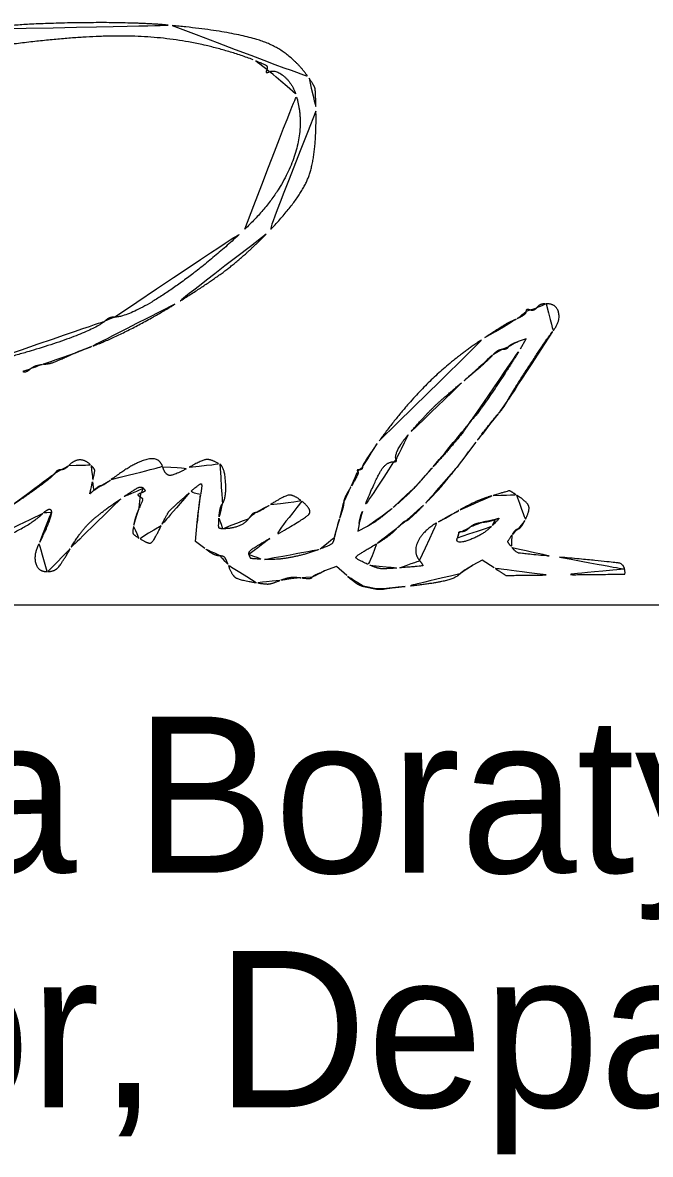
# Model space of a CAD drawing. Extents: x 208586767.6 to 208586821.4, y -134301046.9 to -134301022.9.
# Drawn here: x 208586818.5 to 208586819.062, y -134301044.142 to -134301043.128 of the extents above; entities that cross this region are included whole.
import ezdxf

# ---------------------------------------------------------------- set-up
doc = ezdxf.new("R2010")
doc.units = 0
doc.layers.add('SH_Data', color=7, linetype='Continuous')
doc.layers.add('SH_Text', color=7, linetype='Continuous')

msp = doc.modelspace()

# ---------------------------------------------------------------- linework, layer by layer
at = {"layer": 'SH_Data'}
msp.add_line((208586817.9133, -134301043.6494), (208586821.4133, -134301043.6494), dxfattribs=at)
for points in [[(208586818.9452, -134301043.4199), (208586818.9505, -134301043.411), (208586818.9432, -134301043.4135)], [(208586818.6628, -134301043.5989), (208586818.6545, -134301043.5925), (208586818.6559, -134301043.5755)], [(208586818.8008, -134301043.5769), (208586818.7998, -134301043.5833), (208586818.8084, -134301043.5789)], [(208586818.7897, -134301043.6232), (208586818.7806, -134301043.6149), (208586818.77, -134301043.619)], [(208586818.9216, -134301043.6162), (208586818.911, -134301043.6094), (208586818.9026, -134301043.6139)]]:
    msp.add_lwpolyline(points, dxfattribs=at)
for points in [[(208586818.4752, -134301043.1335), (208586818.482, -134301043.1293), (208586818.599, -134301043.127), (208586818.6334, -134301043.1304)], [(208586818.6334, -134301043.1304), (208586818.6927, -134301043.1362), (208586818.7402, -134301043.1545), (208586818.756, -134301043.1776)], [(208586818.7059, -134301043.1611), (208586818.6554, -134301043.1421), (208586818.5474, -134301043.1381), (208586818.457, -134301043.1519)], [(208586818.7183, -134301043.1698), (208586818.7192, -134301043.1672), (208586818.7158, -134301043.1648), (208586818.7059, -134301043.1611)], [(208586818.7207, -134301043.1718), (208586818.7181, -134301043.1728), (208586818.7173, -134301043.1722), (208586818.7183, -134301043.1698)], [(208586818.744, -134301043.1917), (208586818.7408, -134301043.182), (208586818.7263, -134301043.1697), (208586818.7207, -134301043.1718)], [(208586818.756, -134301043.1776), (208586818.761, -134301043.1848), (208586818.7619, -134301043.1891), (208586818.7622, -134301043.207)], [(208586818.6985, -134301043.3129), (208586818.7295, -134301043.2835), (208586818.7533, -134301043.22), (208586818.744, -134301043.1917)], [(208586818.7622, -134301043.207), (208586818.763, -134301043.2478), (208586818.7469, -134301043.2875), (208586818.7175, -134301043.3174)], [(208586818.5818, -134301043.3916), (208586818.5959, -134301043.3916), (208586818.664, -134301043.3457), (208586818.6985, -134301043.3129)], [(208586818.7175, -134301043.3174), (208586818.6989, -134301043.3363), (208586818.6665, -134301043.3612), (208586818.636, -134301043.38)], [(208586818.636, -134301043.38), (208586818.6168, -134301043.3919), (208586818.5756, -134301043.4129), (208586818.5614, -134301043.4179)], [(208586818.9502, -134301043.3867), (208586818.9502, -134301043.3852), (208586818.9518, -134301043.3845), (208586818.9537, -134301043.3852)], [(208586818.9537, -134301043.3852), (208586818.9556, -134301043.3859), (208586818.9584, -134301043.385), (208586818.96, -134301043.3831)], [(208586818.96, -134301043.3831), (208586818.9615, -134301043.3812), (208586818.9652, -134301043.3796), (208586818.9682, -134301043.3796)], [(208586818.9682, -134301043.3796), (208586818.9776, -134301043.3796), (208586818.9813, -134301043.3957), (208586818.9739, -134301043.4046)], [(208586818.4618, -134301043.4335), (208586818.4988, -134301043.4254), (208586818.5651, -134301043.4025), (208586818.5736, -134301043.3949)], [(208586818.5736, -134301043.3949), (208586818.5757, -134301043.3931), (208586818.5794, -134301043.3916), (208586818.5818, -134301043.3916)], [(208586818.9135, -134301043.41), (208586818.9324, -134301043.3977), (208586818.9343, -134301043.3967), (208586818.9424, -134301043.393)], [(208586818.9424, -134301043.393), (208586818.9467, -134301043.391), (208586818.9502, -134301043.3882), (208586818.9502, -134301043.3867)], [(208586818.9739, -134301043.4046), (208586818.9698, -134301043.4097), (208586818.9369, -134301043.4601), (208586818.9338, -134301043.4663)], [(208586818.8188, -134301043.5025), (208586818.8411, -134301043.4717), (208586818.8861, -134301043.4277), (208586818.9135, -134301043.41)], [(208586818.9432, -134301043.4135), (208586818.9391, -134301043.4149), (208586818.9352, -134301043.4171), (208586818.9345, -134301043.4183)], [(208586818.5458, -134301043.4241), (208586818.5288, -134301043.4316), (208586818.5239, -134301043.4333), (208586818.5172, -134301043.434)], [(208586818.5614, -134301043.4179), (208586818.5568, -134301043.4196), (208586818.5498, -134301043.4224), (208586818.5458, -134301043.4241)], [(208586818.9024, -134301043.4828), (208586818.9052, -134301043.4809), (208586818.9334, -134301043.4394), (208586818.9452, -134301043.4199)], [(208586818.9292, -134301043.4204), (208586818.927, -134301043.4204), (208586818.923, -134301043.4228), (208586818.9203, -134301043.4258)], [(208586818.9345, -134301043.4183), (208586818.9338, -134301043.4194), (208586818.9314, -134301043.4204), (208586818.9292, -134301043.4204)], [(208586818.5172, -134301043.434), (208586818.5134, -134301043.4345), (208586818.5085, -134301043.4363), (208586818.5064, -134301043.4381)], [(208586818.9203, -134301043.4258), (208586818.9176, -134301043.4288), (208586818.9052, -134301043.4399), (208586818.8926, -134301043.4504)], [(208586818.5064, -134301043.4381), (208586818.5043, -134301043.4399), (208586818.5013, -134301043.4409), (208586818.4996, -134301043.4403)], [(208586818.8926, -134301043.4504), (208586818.873, -134301043.4669), (208586818.8613, -134301043.4783), (208586818.8446, -134301043.4972)], [(208586818.9338, -134301043.4663), (208586818.932, -134301043.4697), (208586818.9281, -134301043.4752), (208586818.9252, -134301043.4784)], [(208586818.8984, -134301043.488), (208586818.8996, -134301043.4858), (208586818.9014, -134301043.4835), (208586818.9024, -134301043.4828)], [(208586818.9252, -134301043.4784), (208586818.9222, -134301043.4816), (208586818.9133, -134301043.493), (208586818.9054, -134301043.5036)], [(208586818.8671, -134301043.5258), (208586818.8825, -134301043.5087), (208586818.896, -134301043.4923), (208586818.8984, -134301043.488)], [(208586818.8038, -134301043.5258), (208586818.8038, -134301043.5244), (208586818.8106, -134301043.5139), (208586818.8188, -134301043.5025)], [(208586818.8446, -134301043.4972), (208586818.8388, -134301043.5038), (208586818.8325, -134301043.5167), (208586818.834, -134301043.519)], [(208586818.9054, -134301043.5036), (208586818.8975, -134301043.5143), (208586818.8898, -134301043.5245), (208586818.8883, -134301043.5263)], [(208586818.5338, -134301043.5284), (208586818.5356, -134301043.5284), (208586818.5389, -134301043.5267), (208586818.541, -134301043.5245)], [(208586818.541, -134301043.5245), (208586818.546, -134301043.5195), (208586818.556, -134301043.5195), (208586818.5609, -134301043.5244)], [(208586818.5609, -134301043.5244), (208586818.5641, -134301043.5276), (208586818.5643, -134301043.5301), (208586818.5622, -134301043.5392)], [(208586818.579, -134301043.5371), (208586818.5993, -134301043.5219), (208586818.622, -134301043.5163), (208586818.625, -134301043.5258)], [(208586818.625, -134301043.5258), (208586818.6274, -134301043.5333), (208586818.6355, -134301043.5335), (208586818.6487, -134301043.5261)], [(208586818.6487, -134301043.5261), (208586818.6607, -134301043.5195), (208586818.6679, -134301043.5188), (208586818.6762, -134301043.5234)], [(208586818.6762, -134301043.5234), (208586818.6805, -134301043.5258), (208586818.6822, -134301043.5538), (208586818.6783, -134301043.559)], [(208586818.801, -134301043.5284), (208586818.8026, -134301043.5284), (208586818.8038, -134301043.5273), (208586818.8038, -134301043.5258)], [(208586818.8317, -134301043.5212), (208586818.8254, -134301043.5212), (208586818.8158, -134301043.5364), (208586818.8038, -134301043.5656)], [(208586818.834, -134301043.519), (208586818.8347, -134301043.5202), (208586818.8337, -134301043.5212), (208586818.8317, -134301043.5212)], [(208586818.8515, -134301043.5432), (208586818.8547, -134301043.5397), (208586818.8617, -134301043.5318), (208586818.8671, -134301043.5258)], [(208586818.8883, -134301043.5263), (208586818.8751, -134301043.5427), (208586818.8705, -134301043.5479), (208586818.8586, -134301043.5601)], [(208586818.4858, -134301043.5633), (208586818.5044, -134301043.5509), (208586818.5268, -134301043.5342), (208586818.5286, -134301043.5315)], [(208586818.5286, -134301043.5315), (208586818.5296, -134301043.5298), (208586818.532, -134301043.5284), (208586818.5338, -134301043.5284)], [(208586818.7941, -134301043.5427), (208586818.7979, -134301043.5364), (208586818.8005, -134301043.5306), (208586818.7997, -134301043.5299)], [(208586818.7997, -134301043.5299), (208586818.7989, -134301043.5291), (208586818.7995, -134301043.5284), (208586818.801, -134301043.5284)], [(208586818.5622, -134301043.5392), (208586818.5598, -134301043.5495), (208586818.5599, -134301043.55), (208586818.5637, -134301043.5465)], [(208586818.5637, -134301043.5465), (208586818.566, -134301043.5445), (208586818.5686, -134301043.5428), (208586818.5696, -134301043.5428)], [(208586818.5696, -134301043.5428), (208586818.5706, -134301043.5428), (208586818.5748, -134301043.5402), (208586818.579, -134301043.5371)], [(208586818.6077, -134301043.5449), (208586818.6059, -134301043.5431), (208586818.6, -134301043.5458), (208586818.5875, -134301043.5543)], [(208586818.606, -134301043.5491), (208586818.609, -134301043.5479), (208586818.6095, -134301043.5467), (208586818.6077, -134301043.5449)], [(208586818.6589, -134301043.5506), (208586818.6607, -134301043.5412), (208586818.6581, -134301043.5407), (208586818.6488, -134301043.549)], [(208586818.7871, -134301043.5575), (208586818.787, -134301043.5556), (208586818.7902, -134301043.549), (208586818.7941, -134301043.5427)], [(208586818.8314, -134301043.5621), (208586818.8394, -134301043.5553), (208586818.8484, -134301043.5468), (208586818.8515, -134301043.5432)], [(208586818.9207, -134301043.5514), (208586818.9348, -134301043.5472), (208586818.936, -134301043.5472), (208586818.9418, -134301043.551)], [(208586818.5875, -134301043.5543), (208586818.5677, -134301043.5678), (208586818.5506, -134301043.5848), (208586818.5422, -134301043.5992)], [(208586818.6048, -134301043.5525), (208586818.6026, -134301043.5512), (208586818.6029, -134301043.5503), (208586818.606, -134301043.5491)], [(208586818.6041, -134301043.5624), (208586818.607, -134301043.5561), (208586818.6072, -134301043.554), (208586818.6048, -134301043.5525)], [(208586818.6488, -134301043.549), (208586818.6329, -134301043.563), (208586818.6292, -134301043.5674), (208586818.6236, -134301043.5787)], [(208586818.6559, -134301043.5755), (208586818.6567, -134301043.5661), (208586818.658, -134301043.5549), (208586818.6589, -134301043.5506)], [(208586818.7214, -134301043.5596), (208586818.7344, -134301043.5514), (208586818.742, -134301043.5506), (208586818.7497, -134301043.5566)], [(208586818.7497, -134301043.5566), (208586818.7593, -134301043.5643), (208586818.7525, -134301043.5722), (208586818.7209, -134301043.5899)], [(208586818.8914, -134301043.5641), (208586818.8994, -134301043.5596), (208586818.9125, -134301043.5538), (208586818.9207, -134301043.5514)], [(208586818.9418, -134301043.551), (208586818.9515, -134301043.5573), (208586818.9539, -134301043.5647), (208586818.9492, -134301043.5737)], [(208586818.5178, -134301043.5675), (208586818.5083, -134301043.5766), (208586818.4695, -134301043.5954), (208586818.451, -134301043.5998)], [(208586818.5149, -134301043.5932), (208586818.519, -134301043.5855), (208586818.5254, -134301043.5693), (208586818.5254, -134301043.5665)], [(208586818.5254, -134301043.5665), (208586818.5254, -134301043.5635), (208586818.5215, -134301043.5639), (208586818.5178, -134301043.5675)], [(208586818.5991, -134301043.578), (208586818.5998, -134301043.5738), (208586818.6021, -134301043.5668), (208586818.6041, -134301043.5624)], [(208586818.6783, -134301043.559), (208586818.6771, -134301043.5607), (208586818.6758, -134301043.5663), (208586818.6754, -134301043.5716)], [(208586818.7023, -134301043.5717), (208586818.7042, -134301043.569), (208586818.7067, -134301043.5668), (208586818.7079, -134301043.5668)], [(208586818.7079, -134301043.5668), (208586818.7091, -134301043.5668), (208586818.7152, -134301043.5636), (208586818.7214, -134301043.5596)], [(208586818.7835, -134301043.5716), (208586818.7855, -134301043.5657), (208586818.7871, -134301043.5593), (208586818.7871, -134301043.5575)], [(208586818.8038, -134301043.5656), (208586818.8027, -134301043.5683), (208586818.8013, -134301043.5733), (208586818.8008, -134301043.5769)], [(208586818.8084, -134301043.5789), (208586818.8132, -134301043.5765), (208586818.8235, -134301043.5689), (208586818.8314, -134301043.5621)], [(208586818.8586, -134301043.5601), (208586818.8511, -134301043.5677), (208586818.8441, -134301043.574), (208586818.843, -134301043.574)], [(208586818.8719, -134301043.5751), (208586818.8747, -134301043.5735), (208586818.8835, -134301043.5686), (208586818.8914, -134301043.5641)], [(208586818.6754, -134301043.5716), (208586818.6749, -134301043.5792), (208586818.6756, -134301043.5812), (208586818.6787, -134301043.5812)], [(208586818.6787, -134301043.5812), (208586818.687, -134301043.5812), (208586818.699, -134301043.5764), (208586818.7023, -134301043.5717)], [(208586818.7788, -134301043.5887), (208586818.7795, -134301043.5852), (208586818.7816, -134301043.5776), (208586818.7835, -134301043.5716)], [(208586818.843, -134301043.574), (208586818.8419, -134301043.574), (208586818.8381, -134301043.5771), (208586818.8345, -134301043.581)], [(208586818.8548, -134301043.6095), (208586818.8488, -134301043.6021), (208586818.8586, -134301043.5823), (208586818.8719, -134301043.5751)], [(208586818.9108, -134301043.5755), (208586818.907, -134301043.576), (208586818.902, -134301043.578), (208586818.8998, -134301043.58)], [(208586818.9226, -134301043.5728), (208586818.92, -134301043.5738), (208586818.9147, -134301043.575), (208586818.9108, -134301043.5755)], [(208586818.9202, -134301043.5783), (208586818.9257, -134301043.5727), (208586818.9263, -134301043.5714), (208586818.9226, -134301043.5728)], [(208586818.9492, -134301043.5737), (208586818.9471, -134301043.5778), (208586818.9444, -134301043.5812), (208586818.9433, -134301043.5812)], [(208586818.6037, -134301043.5895), (208586818.5987, -134301043.5863), (208586818.5979, -134301043.5843), (208586818.5991, -134301043.578)], [(208586818.6236, -134301043.5787), (208586818.617, -134301043.5925), (208586818.6121, -134301043.5951), (208586818.6037, -134301043.5895)], [(208586818.8345, -134301043.581), (208586818.8309, -134301043.5848), (208586818.8228, -134301043.5909), (208586818.8165, -134301043.5946)], [(208586818.8888, -134301043.5894), (208586818.8863, -134301043.5959), (208586818.9118, -134301043.5869), (208586818.9202, -134301043.5783)], [(208586818.8902, -134301043.5846), (208586818.8902, -134301043.5852), (208586818.8896, -134301043.5873), (208586818.8888, -134301043.5894)], [(208586818.8931, -134301043.5836), (208586818.8915, -134301043.5836), (208586818.8902, -134301043.5841), (208586818.8902, -134301043.5846)], [(208586818.8998, -134301043.58), (208586818.8977, -134301043.582), (208586818.8946, -134301043.5836), (208586818.8931, -134301043.5836)], [(208586818.9374, -134301043.587), (208586818.9339, -134301043.5924), (208586818.9339, -134301043.5933), (208586818.9377, -134301043.598)], [(208586818.9433, -134301043.5812), (208586818.9421, -134301043.5812), (208586818.9395, -134301043.5838), (208586818.9374, -134301043.587)], [(208586818.5216, -134301043.6196), (208586818.5132, -134301043.6196), (208586818.5092, -134301043.6038), (208586818.5149, -134301043.5932)], [(208586818.7209, -134301043.5899), (208586818.7077, -134301043.5973), (208586818.7015, -134301043.6022), (208586818.7023, -134301043.6043)], [(208586818.7661, -134301043.5993), (208586818.7749, -134301043.5959), (208586818.7778, -134301043.5935), (208586818.7788, -134301043.5887)], [(208586818.8165, -134301043.5946), (208586818.7985, -134301043.605), (208586818.7975, -134301043.6083), (208586818.8104, -134301043.6138)], [(208586818.5422, -134301043.5992), (208586818.5341, -134301043.6133), (208586818.5277, -134301043.6196), (208586818.5216, -134301043.6196)], [(208586818.6758, -134301043.6052), (208586818.6732, -134301043.6052), (208586818.6674, -134301043.6024), (208586818.6628, -134301043.5989)], [(208586818.6833, -134301043.613), (208586818.6814, -134301043.6078), (208586818.6789, -134301043.6052), (208586818.6758, -134301043.6052)], [(208586818.7023, -134301043.6043), (208586818.7036, -134301043.6077), (208586818.7043, -134301043.608), (208586818.7162, -134301043.6087)], [(208586818.7162, -134301043.6087), (208586818.7268, -134301043.6093), (208586818.7529, -134301043.6044), (208586818.7661, -134301043.5993)], [(208586818.9377, -134301043.598), (208586818.9414, -134301043.6025), (208586818.9464, -134301043.6035), (208586818.9803, -134301043.6066)], [(208586818.9803, -134301043.6066), (208586819.0293, -134301043.6112), (208586819.0376, -134301043.6127), (208586819.0385, -134301043.6175)], [(208586818.7087, -134301043.6295), (208586818.6936, -134301043.6271), (208586818.6868, -134301043.6227), (208586818.6833, -134301043.613)], [(208586818.8104, -134301043.6138), (208586818.8173, -134301043.6167), (208586818.8237, -134301043.6173), (208586818.8372, -134301043.6162)], [(208586818.8372, -134301043.6162), (208586818.8568, -134301043.6147), (208586818.8585, -134301043.614), (208586818.8548, -134301043.6095)], [(208586818.9026, -134301043.6139), (208586818.898, -134301043.6164), (208586818.8927, -134301043.6199), (208586818.8909, -134301043.6217)], [(208586818.9682, -134301043.6226), (208586818.9325, -134301043.623), (208586818.9322, -134301043.623), (208586818.9216, -134301043.6162)], [(208586819.0385, -134301043.6175), (208586819.0393, -134301043.6217), (208586819.0374, -134301043.6219), (208586818.9682, -134301043.6226)], [(208586818.7298, -134301043.6276), (208586818.7228, -134301043.6304), (208586818.7172, -134301043.6309), (208586818.7087, -134301043.6295)], [(208586818.7486, -134301043.6251), (208586818.7429, -134301043.6243), (208586818.7356, -134301043.6253), (208586818.7298, -134301043.6276)], [(208586818.7587, -134301043.6247), (208586818.7583, -134301043.6256), (208586818.7538, -134301043.6258), (208586818.7486, -134301043.6251)], [(208586818.77, -134301043.619), (208586818.7642, -134301043.6213), (208586818.7591, -134301043.6238), (208586818.7587, -134301043.6247)], [(208586818.8044, -134301043.6327), (208586818.8014, -134301043.632), (208586818.7948, -134301043.6278), (208586818.7897, -134301043.6232)], [(208586818.8909, -134301043.6217), (208586818.8871, -134301043.6255), (208586818.8657, -134301043.6303), (208586818.8422, -134301043.6328)], [(208586818.8146, -134301043.6348), (208586818.812, -134301043.6343), (208586818.8074, -134301043.6333), (208586818.8044, -134301043.6327)], [(208586818.823, -134301043.6351), (208586818.8211, -134301043.6355), (208586818.8173, -134301043.6354), (208586818.8146, -134301043.6348)], [(208586818.8422, -134301043.6328), (208586818.8337, -134301043.6336), (208586818.825, -134301043.6347), (208586818.823, -134301043.6351)]]:
    msp.add_open_spline(points, degree=2, dxfattribs=at)

# ---------------------------------------------------------------- texts
at = {"layer": 'SH_Text'}
for s, p in [('Pamela Boratyn', (208586817.9133, -134301043.8894)), ('Director, Department of Transportation', (208586817.9133, -134301044.0994))]:
    msp.add_text(s, height=0.14, dxfattribs=at).set_placement(p)

doc.saveas('drawing.dxf')
